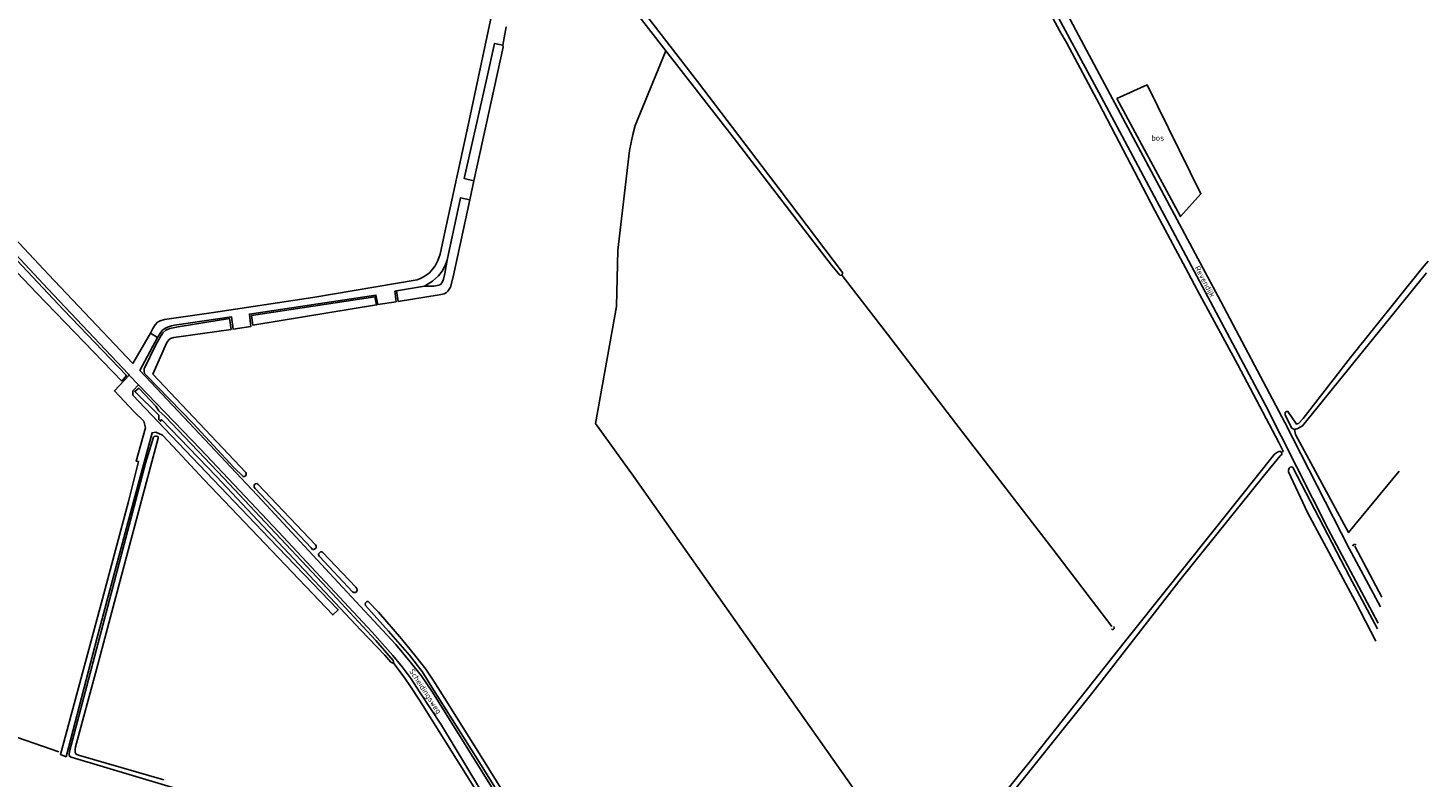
# Model space of a CAD drawing. Header units: metres. Extents: x 226218 to 240385, y 439369 to 449677.
# Tile 350 of 353: x 239613 to 240241, y 448065 to 448401. Entities that reach past the tile are written whole.
import ezdxf

# ---------------------------------------------------------------- set-up
doc = ezdxf.new("R2010")
doc.units = ezdxf.units.M
doc.header["$MEASUREMENT"] = 0
for name, color, linetype in [('CULTUURAANDUIDING', 253, 'Continuous'), ('INSTEEKSLOOT', 153, 'Continuous'), ('KANTSLOOT', 153, 'Continuous'), ('KANTVERH', 253, 'Continuous'), ('MIDSLTGREPPEL', 253, 'Continuous'), ('OVLIJNOBJ', 253, 'Continuous'), ('RASTER', 253, 'Continuous'), ('STRAATNAAM', 253, 'Continuous')]:
    doc.layers.add(name, color=color, linetype=linetype)
doc.styles.get("Standard").update_dxf_attribs({"font": 'iso.shx'})

msp = doc.modelspace()

# ---------------------------------------------------------------- linework, layer by layer
at = {"layer": 'INSTEEKSLOOT'}
for p, q in [((240240.75, 448296.72), (240238.15, 448293.55)), ((240239.43, 448290.71), (240240.03, 448291.46))]:
    msp.add_line(p, q, dxfattribs=at)
for points in [[(239977.12, 448290.45), (239978.24, 448290.24), (239978.41, 448291.56), (239950.46, 448328.51), (239913.4, 448377.23), (239884.84, 448414.2)], [(239882.66, 448412.29), (239899.23, 448390.92), (239929.88, 448351.57), (239973.49, 448294.87), (239977.12, 448290.45)], [(239813.19, 448332.73), (239826.24, 448392.56), (239826.06, 448393.5)], [(239520.45, 448334.63), (239574.11, 448315.45), (239588.82, 448310.15), (239590.9, 448309.17), (239593.35, 448307.31), (239617.32, 448282.31), (239655.39, 448242.93)], [(239778.45, 448283.29), (239779.3, 448278.59), (239797.59, 448281.56), (239799.9, 448281.95), (239800.82, 448282.54), (239801.51, 448283.14), (239802.69, 448285.01), (239803.88, 448289.57), (239811.36, 448324.12)], [(239655.39, 448242.93), (239657.55, 448245.37), (239629.23, 448274.87), (239601.55, 448304.26)], [(239801.23, 448297.11), (239800.13, 448291.15), (239799.6, 448288.58), (239798.89, 448287.05), (239798.22, 448286.27), (239797.39, 448285.92), (239795.17, 448285.52), (239790.98, 448285.38)], [(239713.51, 448272.32), (239714.12, 448267.95), (239769.56, 448277.02), (239768.79, 448280.69), (239713.51, 448272.32)], [(239705.56, 448204.26), (239709.71, 448200.13), (239710.27, 448200.13), (239710.88, 448200.39), (239711.13, 448200.86), (239711.09, 448201.49), (239710.93, 448201.95), (239669.29, 448246.06), (239675.49, 448260.14), (239676.49, 448261.46), (239677.27, 448262.03), (239678.63, 448262.38), (239704.32, 448266.1), (239703.69, 448270.89), (239680.64, 448267.19), (239676.95, 448266.51), (239675.16, 448265.74), (239673.7, 448264.51), (239672.57, 448262.67), (239670.67, 448259.1), (239665.44, 448248.39), (239665.33, 448247.25), (239665.6, 448246.33), (239666.21, 448245.74), (239687.36, 448223.98), (239705.56, 448204.26)], [(239762.47, 448131.29), (239773.22, 448120.04), (239775.87, 448116.89), (239777.27, 448116.36), (239776.94, 448117.76), (239769.17, 448126.65), (239749.76, 448147.61), (239701.05, 448199.35), (239674.74, 448227.04), (239672.04, 448229.64), (239670.62, 448231.68), (239665.59, 448237.12), (239663.08, 448239.73), (239661.14, 448238.27), (239671.96, 448227.6), (239671.9, 448225.65), (239672.73, 448224.95), (239673.1, 448225.66), (239697.82, 448200.11), (239762.47, 448131.29)], [(239663.58, 448187.2), (239671.66, 448217.33), (239671.66, 448217.8), (239671.48, 448218.1), (239670.9, 448218.3), (239670.52, 448218.29), (239669.9, 448218.08), (239669.59, 448217.79), (239665.96, 448206.11), (239646.06, 448130.67), (239631.95, 448076.98), (239631.71, 448075.56), (239631.9, 448074.82), (239632.61, 448074.32), (239690.69, 448057.03)], [(240175.13, 448210.87), (240174.76, 448211.35), (240174.11, 448211.42), (240173.29, 448211.05), (240172.03, 448210.12), (240147.87, 448179.96), (240104.64, 448125.79), (240062.62, 448072.79), (240015.58, 448014.41), (240004.29, 448000)], [(240007.89, 448000), (240047.83, 448050.11), (240090.6, 448103.57), (240130.09, 448154.38), (240166.96, 448200.38), (240174.47, 448209.39), (240175.08, 448209.88), (240175.22, 448210.29), (240175.13, 448210.87)], [(240217.37, 448126.38), (240208.18, 448144.26), (240186.69, 448184.06), (240178.3, 448202.22), (240178.22, 448203), (240178.48, 448203.87), (240178.95, 448204.3), (240179.56, 448204.47), (240180.13, 448204.15), (240205.53, 448155.37), (240218.13, 448131.91)], [(239740.2, 448168.14), (239740.86, 448167.5), (239741.34, 448167.45), (239741.75, 448167.64), (239742.41, 448168.18), (239742.5, 448168.73), (239742.41, 448169.1), (239742.18, 448169.54), (239716.38, 448196.74), (239715.83, 448196.96), (239715.26, 448196.93), (239714.78, 448196.56), (239714.63, 448196.05), (239714.73, 448195.37), (239715.08, 448194.71), (239740.2, 448168.14)], [(239674.19, 448064.26), (239636, 448075.28), (239634.95, 448075.79), (239634.5, 448076.48), (239634.45, 448077.8), (239634.58, 448078.98), (239644.07, 448113.74), (239655.82, 448158.05), (239663.58, 448187.2)], [(240208.53, 448169.51), (240208.16, 448169.67), (240207.68, 448169.65), (240207.23, 448169.39), (240207.02, 448168.9)], [(239745.27, 448166.23), (239744.95, 448166.37), (239744.47, 448166.33), (239743.93, 448165.95), (239743.54, 448165.47), (239743.57, 448165), (239743.91, 448164.37), (239758.8, 448148.44), (239759.29, 448148.16), (239759.91, 448148.2), (239760.48, 448148.48), (239760.8, 448149.15), (239760.71, 448149.96), (239760.31, 448150.57), (239745.27, 448166.23)], [(239844.92, 448024.92), (239846.33, 448024.25), (239846.53, 448026.11), (239816.45, 448074.75), (239799.9, 448101.18), (239795.21, 448108.4), (239791.66, 448113.81), (239787.19, 448119.49), (239780.65, 448127.36), (239770.41, 448139.35), (239765.76, 448144.14), (239765.2, 448144.08), (239764.64, 448143.56), (239764.42, 448142.93), (239764.63, 448142.34), (239774.9, 448130.85), (239784.36, 448120.07), (239789.97, 448112.75), (239795.05, 448104.53), (239814.97, 448073.19), (239844.92, 448024.92)], [(240098.86, 448131.88), (240099.15, 448131.6), (240099.49, 448131.56), (240099.85, 448131.69), (240100.13, 448131.98), (240100.12, 448132.4), (240099.89, 448132.87)]]:
    msp.add_lwpolyline(points, dxfattribs=at)
at = {"layer": 'KANTSLOOT'}
msp.add_lwpolyline([(240238.15, 448293.55), (240206.04, 448253.42), (240184.78, 448226.16), (240182.75, 448223.96), (240182.17, 448223.71), (240181.84, 448223.55), (240177.96, 448229.36), (240177.22, 448229.33), (240176.68, 448228.67), (240176.78, 448227.7), (240179.8, 448221.83), (240180.93, 448221.27), (240182.47, 448221.7), (240184.58, 448222.83), (240239.43, 448290.71)], dxfattribs=at)
at = {"layer": 'KANTVERH'}
msp.add_line((239660.28, 448250.81), (239668.16, 448264.32), dxfattribs=at)
for points in [[(240000, 448553.83), (240012.56, 448530.93), (240027.46, 448503.14), (240036.83, 448485.67), (240062.12, 448439.28), (240086.45, 448393.46), (240119.05, 448332.5), (240147.98, 448278.51), (240176.64, 448224.31), (240205.42, 448167.92), (240219.48, 448141.74)], [(240218.48, 448134.5), (240196.02, 448176.61), (240167.99, 448232.15), (240131.04, 448301.47), (240094.27, 448370.31), (240057.11, 448439.36), (240024.12, 448501.69)], [(239822.59, 448413.95), (239810.63, 448357.61), (239799.99, 448308.9), (239798.05, 448299.81), (239796.97, 448296.88), (239795.82, 448294.58), (239794.76, 448293.16), (239793.2, 448291.5), (239791.33, 448290.13), (239789.57, 448288.98), (239787.71, 448288.35), (239740.92, 448280.37), (239695.41, 448273.49), (239674.56, 448270.48), (239672.59, 448269.94), (239671.36, 448269.29), (239670.26, 448268.16), (239669.32, 448266.41), (239668.16, 448264.32)], [(239668.16, 448264.32), (239671.35, 448262.48), (239672.72, 448264.61), (239673.65, 448265.69), (239674.64, 448266.55), (239675.92, 448267.06), (239677.58, 448267.62), (239679.04, 448267.91), (239704.54, 448271.65), (239705.26, 448266.15), (239713.22, 448267.42), (239712.54, 448272.93), (239769.28, 448281.47), (239770.17, 448277.22), (239778.3, 448278.44), (239777.76, 448283.18), (239778.45, 448283.29), (239790.98, 448285.38), (239794.64, 448287.72), (239797.25, 448290.04), (239798.99, 448292.16), (239800.12, 448294.44), (239801.23, 448297.11), (239807.2, 448325.08), (239811.36, 448324.12), (239813.19, 448332.73), (239808.85, 448333.63), (239819, 448378.68), (239822.43, 448394.2), (239826.06, 448393.5), (239827.67, 448401.68)], [(239660.28, 448250.81), (239622.53, 448290.73), (239570.07, 448346.59)], [(239658.32, 448245.96), (239622.17, 448284.21), (239583.2, 448325.86)], [(239671.35, 448262.48), (239663.46, 448247.69), (239685.49, 448224.25), (239718.24, 448189.46), (239752.39, 448152.7), (239778.22, 448124.87), (239784.66, 448117.14), (239789.58, 448111.03), (239794.58, 448103.53), (239800.3, 448094.41), (239810.38, 448078.13), (239828.91, 448048.45), (239851.62, 448012.12), (239859.33, 448000)], [(239662.88, 448241.22), (239660.34, 448238.6), (239660.36, 448236.65), (239674.41, 448221.85), (239721.63, 448172.33), (239752.37, 448140.47), (239749.93, 448138.11), (239692.21, 448198.87), (239678.36, 448213.67), (239673.54, 448218.68), (239670.69, 448220.05), (239668.92, 448219.73), (239659.79, 448185.48), (239644.34, 448127.98), (239630.38, 448074.59), (239627.83, 448075.53), (239646.67, 448145.38), (239658.31, 448188.95), (239662.79, 448206.82), (239661.78, 448207.1), (239665.95, 448222.01), (239665.19, 448224.9), (239660.82, 448229.23), (239652.06, 448238.5), (239658.72, 448245.54)], [(239658.32, 448245.96), (239658.72, 448245.54), (239662.88, 448241.22), (239690.65, 448212.36), (239725.54, 448175.39), (239767.61, 448130.37), (239776.9, 448119.99), (239781.05, 448114.83), (239784.98, 448109.42), (239788.78, 448103.66), (239798.65, 448088.7), (239815.72, 448060.49), (239847.27, 448010.71), (239854.14, 448000)]]:
    msp.add_lwpolyline(points, dxfattribs=at)
at = {"layer": 'MIDSLTGREPPEL'}
for p, q in [((240075.74, 448399.74), (240078.89, 448394.3)), ((240000, 448261.93), (239978.24, 448290.24)), ((240133.29, 448291.5), (240137.51, 448283.49)), ((240208, 448168.94), (240220.07, 448146.09))]:
    msp.add_line(p, q, dxfattribs=at)
for points in [[(240016.28, 448510.46), (240045.81, 448455.33), (240075.74, 448399.74)], [(240078.89, 448394.3), (240093.43, 448367.09), (240118.39, 448319.38), (240133.29, 448291.5)], [(240137.51, 448283.49), (240155.39, 448250.52), (240173.83, 448215.33)], [(240099.07, 448132.87), (240072.57, 448167.64), (240029.19, 448223.94), (240000, 448261.93)], [(240175.13, 448210.87), (240175.81, 448211.45), (240173.83, 448215.33)], [(239731.91, 448045.22), (239784.8, 448028.9), (239844.45, 448010.54), (239811.69, 448063.42), (239788.74, 448099.87), (239784.75, 448106.02), (239781.86, 448110.3), (239777.27, 448116.36)]]:
    msp.add_lwpolyline(points, dxfattribs=at)
at = {"layer": 'OVLIJNOBJ'}
for points in [[(240101.31, 448369.57), (240129.77, 448316.63), (240138.96, 448326.78), (240114.91, 448375.63), (240101.31, 448369.57)], [(240180.93, 448221.27), (240181.42, 448218.98), (240205.06, 448175), (240227.82, 448202.5)]]:
    msp.add_lwpolyline(points, dxfattribs=at)
at = {"layer": 'RASTER'}
for points in [[(240000, 448036.54), (239884.76, 448200.29), (239867.62, 448223.9), (239877.06, 448276.39), (239877.71, 448301.63), (239882.87, 448346.21), (239884.35, 448353.46), (239885.51, 448357.42), (239899.23, 448390.92)], [(239627.12, 448076.7), (239497.79, 448121.6), (239380.16, 448162.95), (239322.34, 448183.76), (239324.99, 448208.05), (239336.34, 448282.36), (239258.47, 448293.13)]]:
    msp.add_lwpolyline(points, dxfattribs=at)

# ---------------------------------------------------------------- texts
at = {"layer": 'CULTUURAANDUIDING'}
msp.add_text('bos', height=2.5, dxfattribs=at).set_placement((240116.79, 448350.66))
at = {"layer": 'STRAATNAAM'}
for s, rotation, p in [('Revendijk', 298.0253, (240136.08, 448293.74)), ('Scheidingsweg', 303.2928, (239784.04, 448112.92))]:
    msp.add_text(s, height=2.5, rotation=rotation, dxfattribs=at).set_placement(p)

doc.saveas('drawing.dxf')
